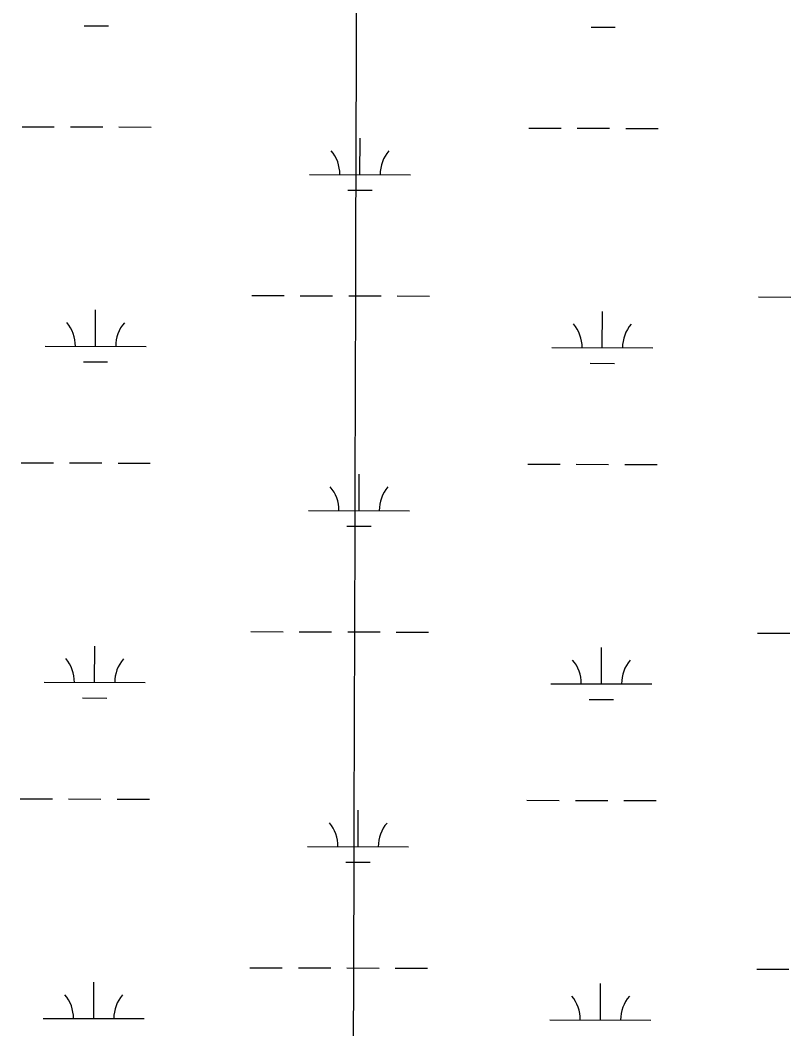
# Model space of a CAD drawing. Extents: x 3161615 to 3199515, y 867541 to 892976.
# Drawn here: x 3175981 to 3176744, y 885391 to 886389 of the extents above; entities that cross this region are included whole.
import ezdxf

# ---------------------------------------------------------------- set-up
doc = ezdxf.new("R2010")
doc.units = 0
doc.layers.add('V-GRID-MAJR', color=7, linetype='Continuous')
doc.layers.add('V-WETL-SWMP', color=7, linetype='Continuous')

msp = doc.modelspace()

# ---------------------------------------------------------------- linework, layer by layer
at = {"layer": 'V-GRID-MAJR'}
msp.add_spline([(3176275.048, 872978.667), (3176292.6750000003, 879038.2270000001), (3176310.311, 885100.872), (3176327.947, 891163.561), (3176327.9560000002, 891166.601)], degree=3, dxfattribs=at)
at = {"layer": 'V-WETL-SWMP'}
for p, q in [((3176044.3783927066, 886383.6660495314), (3176068.378299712, 886383.5997305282)), ((3176546.284447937, 886382.2791312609), (3176570.2843549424, 886382.2128122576)), ((3175982.6943207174, 886283.8351407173), (3176014.6941967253, 886283.7467153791)), ((3176030.6941347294, 886283.7025027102), (3176062.694010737, 886283.6140773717)), ((3176078.693948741, 886283.5698647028), (3176110.693824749, 886283.4814393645)), ((3176484.6003759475, 886282.4482224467), (3176516.6002519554, 886282.3597971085)), ((3176532.6001899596, 886282.3155844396), (3176564.600065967, 886282.227159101)), ((3176580.6000039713, 886282.1829464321), (3176612.599879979, 886282.0945210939)), ((3176317.408733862, 886236.4800561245), (3176317.508204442, 886272.4799110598)), ((3176267.4089276, 886236.6182207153), (3176367.408540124, 886236.3418915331)), ((3176305.3661434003, 886221.0822778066), (3176329.3660504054, 886221.0159588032)), ((3176210.233383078, 886116.704781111), (3176242.2332590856, 886116.6163557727)), ((3176258.2331970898, 886116.5721431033), (3176290.2330730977, 886116.4837177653)), ((3176306.233011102, 886116.4395050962), (3176338.2328871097, 886116.3510797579)), ((3176354.2328251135, 886116.3068670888), (3176386.2327011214, 886116.2184417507)), ((3176712.139438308, 886115.3178628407), (3176744.1393143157, 886115.2294375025)), ((3176055.5017783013, 886066.3901683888), (3176055.6012488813, 886102.390023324)), ((3176557.4078335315, 886065.0032501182), (3176557.5073041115, 886101.0031050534)), ((3176005.501972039, 886066.5283329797), (3176105.501584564, 886066.2520037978)), ((3176507.4080272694, 886065.1414147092), (3176607.407639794, 886064.8650855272)), ((3176043.4591878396, 886050.9923900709), (3176067.459094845, 886050.9260710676)), ((3176545.36524307, 886049.6054718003), (3176569.3651500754, 886049.539152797)), ((3175981.7751158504, 885951.161481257), (3176013.7749918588, 885951.0730559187)), ((3176029.7749298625, 885951.0288432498), (3176061.77480587, 885950.9404179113)), ((3176077.774743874, 885950.8962052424), (3176109.774619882, 885950.8077799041)), ((3176483.6811710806, 885949.7745629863), (3176515.6810470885, 885949.6861376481)), ((3176531.6809850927, 885949.6419249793), (3176563.6808611, 885949.5534996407)), ((3176579.6807991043, 885949.5092869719), (3176611.680675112, 885949.4208616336)), ((3176316.489528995, 885903.8063966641), (3176316.588999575, 885939.8062515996)), ((3176266.489722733, 885903.944561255), (3176366.4893352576, 885903.6682320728)), ((3176304.4469385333, 885888.4086183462), (3176328.4468455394, 885888.3422993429)), ((3176209.314178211, 885784.0311216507), (3176241.3140542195, 885783.9426963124)), ((3176257.313992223, 885783.8984836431), (3176289.3138682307, 885783.810058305)), ((3176305.313806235, 885783.7658456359), (3176337.3136822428, 885783.6774202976)), ((3176353.313620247, 885783.6332076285), (3176385.3134962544, 885783.5447822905)), ((3176711.2202334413, 885782.6442033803), (3176743.2201094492, 885782.5557780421)), ((3176054.582573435, 885733.7165089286), (3176054.6820440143, 885769.7163638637)), ((3176556.488628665, 885732.329590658), (3176556.5880992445, 885768.3294455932)), ((3176004.5827671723, 885733.8546735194), (3176104.582379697, 885733.5783443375)), ((3176506.4888224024, 885732.4677552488), (3176606.488434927, 885732.1914260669)), ((3176042.5399829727, 885718.3187306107), (3176066.5398899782, 885718.2524116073)), ((3176544.446038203, 885716.93181234), (3176568.4459452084, 885716.8654933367)), ((3175980.8559109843, 885618.4878217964), (3176012.8557869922, 885618.3993964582)), ((3176028.8557249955, 885618.3551837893), (3176060.855601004, 885618.2667584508)), ((3176076.855539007, 885618.2225457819), (3176108.8554150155, 885618.1341204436)), ((3176482.761966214, 885617.1009035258), (3176514.7618422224, 885617.0124781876)), ((3176530.7617802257, 885616.9682655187), (3176562.761656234, 885616.8798401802)), ((3176578.7615942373, 885616.8356275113), (3176610.761470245, 885616.747202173)), ((3176315.570324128, 885571.1327372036), (3176315.6697947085, 885607.1325921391)), ((3176265.5705178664, 885571.2709017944), (3176365.5701303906, 885570.9945726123)), ((3176303.5277336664, 885555.7349588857), (3176327.5276406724, 885555.6686398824)), ((3176208.394973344, 885451.3574621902), (3176240.3948493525, 885451.2690368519)), ((3176256.3947873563, 885451.2248241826), (3176288.3946633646, 885451.1363988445)), ((3176304.394601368, 885451.0921861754), (3176336.3944773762, 885451.0037608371)), ((3176352.39441538, 885450.959548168), (3176384.3942913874, 885450.87112283)), ((3176710.3010285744, 885449.9705439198), (3176742.3009045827, 885449.8821185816)), ((3176053.663368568, 885401.0428494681), (3176053.762839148, 885437.0427044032)), ((3176555.569423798, 885399.6559311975), (3176555.668894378, 885435.6557861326)), ((3176003.6635623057, 885401.1810140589), (3176103.6631748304, 885400.9046848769)), ((3176505.5696175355, 885399.7940957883), (3176605.5692300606, 885399.5177666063))]:
    msp.add_line(p, q, dxfattribs=at)
for centre, radius, start, end in [((3176262.167323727, 886237.1075097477), 35.24628790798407, 359.0698548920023, 40.61351322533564), ((3176372.652767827, 886236.8022050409), 35.24628790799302, 139.069851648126, 180.61350998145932), ((3176000.260368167, 886067.017622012), 35.24628790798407, 359.0698548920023, 40.61351322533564), ((3176110.7458122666, 886066.7123173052), 35.24628790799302, 139.069851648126, 180.61350998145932), ((3176502.166423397, 886065.6307037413), 35.24628790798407, 359.0698548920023, 40.61351322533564), ((3176612.651867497, 886065.3253990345), 35.24628790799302, 139.069851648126, 180.61350998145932), ((3176261.24811886, 885904.4338502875), 35.24628790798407, 359.0698548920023, 40.61351322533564), ((3176371.73356296, 885904.1285455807), 35.24628790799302, 139.069851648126, 180.61350998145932), ((3175999.3411633, 885734.3439625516), 35.24628790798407, 359.0698548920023, 40.61351322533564), ((3176109.8266073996, 885734.0386578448), 35.24628790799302, 139.069851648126, 180.61350998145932), ((3176501.24721853, 885732.9570442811), 35.24628790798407, 359.0698548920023, 40.61351322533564), ((3176611.73266263, 885732.6517395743), 35.24628790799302, 139.069851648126, 180.61350998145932), ((3176260.328913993, 885571.760190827), 35.24628790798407, 359.0698548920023, 40.61351322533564), ((3176370.814358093, 885571.45488612), 35.24628790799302, 139.069851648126, 180.61350998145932), ((3175998.421958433, 885401.670303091), 35.24628790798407, 359.0698548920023, 40.61351322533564), ((3176108.9074025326, 885401.3649983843), 35.24628790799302, 139.069851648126, 180.61350998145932), ((3176500.328013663, 885400.2833848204), 35.24628790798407, 359.0698548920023, 40.61351322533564), ((3176610.813457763, 885399.9780801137), 35.24628790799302, 139.069851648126, 180.61350998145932)]:
    msp.add_arc(centre, radius, start, end, dxfattribs=at)

doc.saveas('drawing.dxf')
